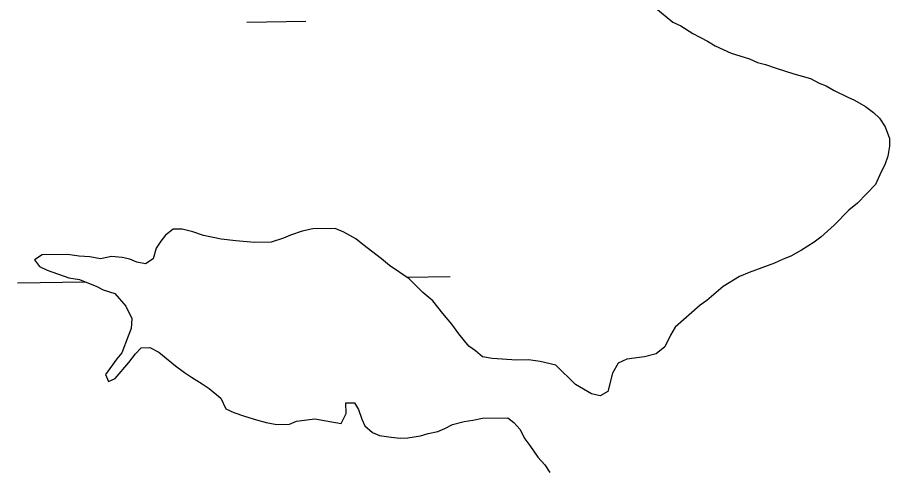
# Model space of a CAD drawing. Extents: x 3807117 to 3845308, y 337856 to 363736.
# Drawn here: x 3840511.6 to 3840866.2, y 354418 to 354603.1 of the extents above; entities that cross this region are included whole.
import ezdxf

# ---------------------------------------------------------------- set-up
doc = ezdxf.new("R2010")
doc.units = 0
doc.layers.add('V-TOPO-SHOR', color=7, linetype='Continuous')
doc.layers.add('V-WETL-SWMP', color=7, linetype='Continuous')

msp = doc.modelspace()

# ---------------------------------------------------------------- linework, layer by layer
at = {"layer": 'V-TOPO-SHOR'}
for p, q in [((3840767.34, 354610.14), (3840778.19, 354601.2)), ((3840778.19, 354601.2), (3840781.39, 354599.67)), ((3840781.39, 354599.67), (3840786.2, 354596.58)), ((3840786.2, 354596.58), (3840792.2, 354593.51)), ((3840792.2, 354593.51), (3840795.4, 354591.58)), ((3840795.4, 354591.58), (3840801.79, 354588.51)), ((3840801.79, 354588.51), (3840809.36, 354586.26)), ((3840809.36, 354586.26), (3840812.56, 354584.72)), ((3840812.56, 354584.72), (3840815.75, 354583.98)), ((3840815.75, 354583.98), (3840820.13, 354582.47)), ((3840820.13, 354582.47), (3840827.31, 354580.21)), ((3840827.31, 354580.21), (3840834.08, 354578.34)), ((3840834.08, 354578.34), (3840837.68, 354576.42)), ((3840837.68, 354576.42), (3840840.47, 354575.27)), ((3840840.47, 354575.27), (3840843.67, 354573.34)), ((3840843.67, 354573.34), (3840849.27, 354570.66)), ((3840849.27, 354570.66), (3840852.06, 354569.52)), ((3840852.06, 354569.52), (3840856.47, 354566.82)), ((3840856.47, 354566.82), (3840859.68, 354564.49)), ((3840859.68, 354564.49), (3840862.1, 354562.15)), ((3840862.1, 354562.15), (3840864.53, 354558.62)), ((3840864.53, 354558.62), (3840866.2, 354553.89)), ((3840866.2, 354553.89), (3840866.25, 354550.72)), ((3840866.25, 354550.72), (3840865.52, 354546.75)), ((3840865.52, 354546.75), (3840864.39, 354543.16)), ((3840864.39, 354543.16), (3840862.85, 354540.36)), ((3840862.85, 354540.36), (3840860.56, 354535.17)), ((3840860.56, 354535.17), (3840853.15, 354527.51)), ((3840853.15, 354527.51), (3840849.63, 354524.68)), ((3840849.63, 354524.68), (3840843.78, 354518.63)), ((3840575.01, 354516.97), (3840571.88, 354514.54)), ((3840578.58, 354517.03), (3840575.01, 354516.97)), ((3840582.96, 354515.91), (3840578.58, 354517.03)), ((3840627.36, 354516.25), (3840622.63, 354514.58)), ((3840631.7, 354517.11), (3840627.36, 354516.25)), ((3840640.82, 354517.26), (3840631.7, 354517.11)), ((3840644.41, 354515.74), (3840640.82, 354517.26)), ((3840843.78, 354518.63), (3840838.31, 354513.79)), ((3840571.88, 354514.54), (3840569.94, 354512.13)), ((3840587.35, 354514.4), (3840582.96, 354515.91)), ((3840594.51, 354512.93), (3840587.35, 354514.4)), ((3840600.47, 354512.24), (3840594.51, 354512.93)), ((3840619.87, 354513.35), (3840614.75, 354511.68)), ((3840622.63, 354514.58), (3840619.87, 354513.35)), ((3840649.22, 354513.04), (3840644.41, 354515.74)), ((3840652.03, 354510.71), (3840649.22, 354513.04)), ((3840838.31, 354513.79), (3840835.57, 354511.76)), ((3840568, 354509.32), (3840566.89, 354504.94)), ((3840569.94, 354512.13), (3840568, 354509.32)), ((3840608.01, 354511.57), (3840600.47, 354512.24)), ((3840614.75, 354511.68), (3840608.01, 354511.57)), ((3840659.66, 354504.89), (3840652.03, 354510.71)), ((3840835.57, 354511.76), (3840830.47, 354508.5)), ((3840521.66, 354506.57), (3840518.53, 354504.54)), ((3840531.97, 354506.74), (3840521.66, 354506.57)), ((3840536.74, 354506.03), (3840531.97, 354506.74)), ((3840541.1, 354505.7), (3840536.74, 354506.03)), ((3840545.48, 354504.98), (3840541.1, 354505.7)), ((3840549.82, 354505.85), (3840545.48, 354504.98)), ((3840554.19, 354505.52), (3840549.82, 354505.85)), ((3840557.37, 354504.78), (3840554.19, 354505.52)), ((3840826.15, 354506.05), (3840823, 354504.81)), ((3840830.47, 354508.5), (3840826.15, 354506.05)), ((3840518.53, 354504.54), (3840520.55, 354501.8)), ((3840560.17, 354503.64), (3840557.37, 354504.78)), ((3840563.75, 354502.91), (3840560.17, 354503.64)), ((3840566.89, 354504.94), (3840563.75, 354502.91)), ((3840662.88, 354502.17), (3840659.66, 354504.89)), ((3840670.89, 354496.75), (3840662.88, 354502.17)), ((3840819.46, 354503.17), (3840809.21, 354499.43)), ((3840823, 354504.81), (3840819.46, 354503.17)), ((3840520.55, 354501.8), (3840523.75, 354500.26)), ((3840523.75, 354500.26), (3840532.52, 354497.24)), ((3840809.21, 354499.43), (3840805.28, 354497.78)), ((3840532.52, 354497.24), (3840536.9, 354496.52)), ((3840536.9, 354496.52), (3840540.49, 354494.99)), ((3840540.49, 354494.99), (3840543.68, 354493.85)), ((3840676.53, 354491.29), (3840670.89, 354496.75)), ((3840805.28, 354497.78), (3840798.6, 354493.7)), ((3840543.68, 354493.85), (3840546.48, 354492.31)), ((3840546.48, 354492.31), (3840551.26, 354490.81)), ((3840680.56, 354487.79), (3840676.53, 354491.29)), ((3840798.6, 354493.7), (3840791.96, 354488.04)), ((3840551.26, 354490.81), (3840555.71, 354485.73)), ((3840684.61, 354482.7), (3840680.56, 354487.79)), ((3840791.96, 354488.04), (3840789.22, 354486.02)), ((3840555.71, 354485.73), (3840558.17, 354480.61)), ((3840789.22, 354486.02), (3840779.05, 354477.13)), ((3840688.25, 354478.4), (3840684.61, 354482.7)), ((3840558.17, 354480.61), (3840557.84, 354476.64)), ((3840691.08, 354474.48), (3840688.25, 354478.4)), ((3840779.05, 354477.13), (3840777.13, 354473.92)), ((3840557.84, 354476.64), (3840556.7, 354473.45)), ((3840695.13, 354469.4), (3840691.08, 354474.48)), ((3840777.13, 354473.92), (3840774.83, 354469.13)), ((3840556.7, 354473.45), (3840554.04, 354466.67)), ((3840554.04, 354466.67), (3840552.1, 354464.26)), ((3840559.6, 354466.36), (3840561.93, 354468.78)), ((3840561.93, 354468.78), (3840565.5, 354468.84)), ((3840565.5, 354468.84), (3840569.1, 354466.92)), ((3840569.1, 354466.92), (3840575.93, 354461.48)), ((3840697.94, 354467.46), (3840695.13, 354469.4)), ((3840700.75, 354465.13), (3840697.94, 354467.46)), ((3840774.83, 354469.13), (3840771.3, 354466.29)), ((3840552.1, 354464.26), (3840547.45, 354457.84)), ((3840556.88, 354462.75), (3840559.6, 354466.36)), ((3840704.73, 354464.4), (3840700.75, 354465.13)), ((3840714.65, 354463.77), (3840704.73, 354464.4)), ((3840719.41, 354463.85), (3840714.65, 354463.77)), ((3840724.18, 354463.14), (3840719.41, 354463.85)), ((3840730.55, 354461.66), (3840724.18, 354463.14)), ((3840759.45, 354464.12), (3840755.91, 354462.47)), ((3840766.57, 354465.03), (3840759.45, 354464.12)), ((3840771.3, 354466.29), (3840766.57, 354465.03)), ((3840551.44, 354456.32), (3840556.88, 354462.75)), ((3840575.93, 354461.48), (3840579.54, 354458.76)), ((3840738.6, 354453.86), (3840730.55, 354461.66)), ((3840755.91, 354462.47), (3840753.59, 354458.47)), ((3840547.45, 354457.84), (3840548.68, 354455.08)), ((3840548.68, 354455.08), (3840551.44, 354456.32)), ((3840579.54, 354458.76), (3840582.35, 354456.83)), ((3840582.35, 354456.83), (3840586.76, 354454.13)), ((3840753.59, 354458.47), (3840751.74, 354450.91)), ((3840586.76, 354454.13), (3840589.56, 354452.19)), ((3840745.01, 354450), (3840738.6, 354453.86)), ((3840589.56, 354452.19), (3840594.39, 354448.3)), ((3840748.59, 354449.27), (3840745.01, 354450)), ((3840751.74, 354450.91), (3840748.59, 354449.27)), ((3840594.39, 354448.3), (3840596.44, 354443.98)), ((3840645.16, 354446.37), (3840648.73, 354446.43)), ((3840645.24, 354442.01), (3840645.16, 354446.37)), ((3840648.73, 354446.43), (3840650.36, 354443.68)), ((3840596.44, 354443.98), (3840599.64, 354442.44)), ((3840599.64, 354442.44), (3840604.02, 354440.93)), ((3840643.32, 354438.01), (3840645.24, 354442.01)), ((3840650.36, 354443.68), (3840651.62, 354439.74)), ((3840604.02, 354440.93), (3840608.8, 354439.42)), ((3840608.8, 354439.42), (3840612.79, 354438.3)), ((3840612.79, 354438.3), (3840617.16, 354437.58)), ((3840622.31, 354437.67), (3840625.07, 354438.9)), ((3840625.07, 354438.9), (3840632.59, 354439.82)), ((3840632.59, 354439.82), (3840643.32, 354438.01)), ((3840651.62, 354439.74), (3840652.85, 354436.98)), ((3840688.52, 354437.57), (3840693.26, 354438.84)), ((3840693.26, 354438.84), (3840696.82, 354439.29)), ((3840696.82, 354439.29), (3840700.77, 354440.15)), ((3840700.77, 354440.15), (3840711.08, 354440.32)), ((3840711.08, 354440.32), (3840713.49, 354438.38)), ((3840713.49, 354438.38), (3840715.91, 354435.64)), ((3840617.16, 354437.58), (3840622.31, 354437.67)), ((3840652.85, 354436.98), (3840656.07, 354434.26)), ((3840678.67, 354433.84), (3840682.62, 354434.7)), ((3840682.62, 354434.7), (3840685.38, 354435.93)), ((3840685.38, 354435.93), (3840688.52, 354437.57)), ((3840715.91, 354435.64), (3840717.96, 354431.71)), ((3840656.07, 354434.26), (3840658.86, 354433.12)), ((3840658.86, 354433.12), (3840663.63, 354432.4)), ((3840663.63, 354432.4), (3840667.21, 354432.06)), ((3840667.21, 354432.06), (3840670.38, 354432.12)), ((3840670.38, 354432.12), (3840675.52, 354432.99)), ((3840675.52, 354432.99), (3840678.67, 354433.84)), ((3840717.96, 354431.71), (3840719.99, 354428.97)), ((3840719.99, 354428.97), (3840723.23, 354424.27)), ((3840723.23, 354424.27), (3840726.06, 354421.14)), ((3840726.06, 354421.14), (3840728.1, 354418.01))]:
    msp.add_line(p, q, dxfattribs=at)
at = {"layer": 'V-WETL-SWMP'}
for p, q in [((3840767.34, 354610.14), (3840778.19, 354601.2)), ((3840604.91, 354601.18), (3840628.91, 354601.54)), ((3840778.19, 354601.2), (3840781.39, 354599.67)), ((3840781.39, 354599.67), (3840786.2, 354596.58)), ((3840786.2, 354596.58), (3840792.2, 354593.51)), ((3840792.2, 354593.51), (3840795.4, 354591.58)), ((3840795.4, 354591.58), (3840801.79, 354588.51)), ((3840801.79, 354588.51), (3840809.36, 354586.26)), ((3840809.36, 354586.26), (3840812.56, 354584.72)), ((3840812.56, 354584.72), (3840815.75, 354583.98)), ((3840815.75, 354583.98), (3840820.13, 354582.47)), ((3840820.13, 354582.47), (3840827.31, 354580.21)), ((3840827.31, 354580.21), (3840834.08, 354578.34)), ((3840834.08, 354578.34), (3840837.68, 354576.42)), ((3840837.68, 354576.42), (3840840.47, 354575.27)), ((3840840.47, 354575.27), (3840843.67, 354573.34)), ((3840843.67, 354573.34), (3840849.27, 354570.66)), ((3840849.27, 354570.66), (3840852.06, 354569.52)), ((3840852.06, 354569.52), (3840856.47, 354566.82)), ((3840856.47, 354566.82), (3840859.68, 354564.49)), ((3840859.68, 354564.49), (3840862.1, 354562.15)), ((3840862.1, 354562.15), (3840864.53, 354558.62)), ((3840864.53, 354558.62), (3840866.2, 354553.89)), ((3840866.2, 354553.89), (3840866.25, 354550.72)), ((3840866.25, 354550.72), (3840865.52, 354546.75)), ((3840865.52, 354546.75), (3840864.39, 354543.16)), ((3840864.39, 354543.16), (3840862.85, 354540.36)), ((3840862.85, 354540.36), (3840860.56, 354535.17)), ((3840860.56, 354535.17), (3840853.15, 354527.51)), ((3840853.15, 354527.51), (3840849.63, 354524.68)), ((3840849.63, 354524.68), (3840843.78, 354518.63)), ((3840575.01, 354516.97), (3840571.88, 354514.54)), ((3840578.58, 354517.03), (3840575.01, 354516.97)), ((3840582.96, 354515.91), (3840578.58, 354517.03)), ((3840627.36, 354516.25), (3840622.63, 354514.58)), ((3840631.7, 354517.11), (3840627.36, 354516.25)), ((3840640.82, 354517.26), (3840631.7, 354517.11)), ((3840644.41, 354515.74), (3840640.82, 354517.26)), ((3840843.78, 354518.63), (3840838.31, 354513.79)), ((3840571.88, 354514.54), (3840569.94, 354512.13)), ((3840587.35, 354514.4), (3840582.96, 354515.91)), ((3840594.51, 354512.93), (3840587.35, 354514.4)), ((3840600.47, 354512.24), (3840594.51, 354512.93)), ((3840619.87, 354513.35), (3840614.75, 354511.68)), ((3840622.63, 354514.58), (3840619.87, 354513.35)), ((3840649.22, 354513.04), (3840644.41, 354515.74)), ((3840652.03, 354510.71), (3840649.22, 354513.04)), ((3840838.31, 354513.79), (3840835.57, 354511.76)), ((3840568, 354509.32), (3840566.89, 354504.94)), ((3840569.94, 354512.13), (3840568, 354509.32)), ((3840608.01, 354511.57), (3840600.47, 354512.24)), ((3840614.75, 354511.68), (3840608.01, 354511.57)), ((3840659.66, 354504.89), (3840652.03, 354510.71)), ((3840835.57, 354511.76), (3840830.47, 354508.5)), ((3840521.66, 354506.57), (3840518.53, 354504.54)), ((3840531.97, 354506.74), (3840521.66, 354506.57)), ((3840536.74, 354506.03), (3840531.97, 354506.74)), ((3840541.1, 354505.7), (3840536.74, 354506.03)), ((3840545.48, 354504.98), (3840541.1, 354505.7)), ((3840549.82, 354505.85), (3840545.48, 354504.98)), ((3840554.19, 354505.52), (3840549.82, 354505.85)), ((3840557.37, 354504.78), (3840554.19, 354505.52)), ((3840826.15, 354506.05), (3840823, 354504.81)), ((3840830.47, 354508.5), (3840826.15, 354506.05)), ((3840518.53, 354504.54), (3840520.55, 354501.8)), ((3840560.17, 354503.64), (3840557.37, 354504.78)), ((3840563.75, 354502.91), (3840560.17, 354503.64)), ((3840566.89, 354504.94), (3840563.75, 354502.91)), ((3840662.88, 354502.17), (3840659.66, 354504.89)), ((3840670.89, 354496.75), (3840662.88, 354502.17)), ((3840819.46, 354503.17), (3840809.21, 354499.43)), ((3840823, 354504.81), (3840819.46, 354503.17)), ((3840520.55, 354501.8), (3840523.75, 354500.26)), ((3840523.75, 354500.26), (3840532.52, 354497.24)), ((3840809.21, 354499.43), (3840805.28, 354497.78)), ((3840511.64, 354495.13), (3840539.19, 354495.54)), ((3840532.52, 354497.24), (3840536.9, 354496.52)), ((3840536.9, 354496.52), (3840540.49, 354494.99)), ((3840540.49, 354494.99), (3840543.68, 354493.85)), ((3840669.78, 354497.5), (3840687.62, 354497.77)), ((3840676.53, 354491.29), (3840670.89, 354496.75)), ((3840805.28, 354497.78), (3840798.6, 354493.7)), ((3840543.68, 354493.85), (3840546.48, 354492.31)), ((3840546.48, 354492.31), (3840551.26, 354490.81)), ((3840680.56, 354487.79), (3840676.53, 354491.29)), ((3840798.6, 354493.7), (3840791.96, 354488.04)), ((3840551.26, 354490.81), (3840555.71, 354485.73)), ((3840684.61, 354482.7), (3840680.56, 354487.79)), ((3840791.96, 354488.04), (3840789.22, 354486.02)), ((3840555.71, 354485.73), (3840558.17, 354480.61)), ((3840789.22, 354486.02), (3840779.05, 354477.13)), ((3840688.25, 354478.4), (3840684.61, 354482.7)), ((3840558.17, 354480.61), (3840557.84, 354476.64)), ((3840691.08, 354474.48), (3840688.25, 354478.4)), ((3840779.05, 354477.13), (3840777.13, 354473.92)), ((3840557.84, 354476.64), (3840556.7, 354473.45)), ((3840695.13, 354469.4), (3840691.08, 354474.48)), ((3840777.13, 354473.92), (3840774.83, 354469.13)), ((3840556.7, 354473.45), (3840554.04, 354466.67)), ((3840554.04, 354466.67), (3840552.1, 354464.26)), ((3840559.6, 354466.36), (3840561.93, 354468.78)), ((3840561.93, 354468.78), (3840565.5, 354468.84)), ((3840565.5, 354468.84), (3840569.1, 354466.92)), ((3840569.1, 354466.92), (3840575.93, 354461.48)), ((3840697.94, 354467.46), (3840695.13, 354469.4)), ((3840700.75, 354465.13), (3840697.94, 354467.46)), ((3840774.83, 354469.13), (3840771.3, 354466.29)), ((3840552.1, 354464.26), (3840547.45, 354457.84)), ((3840556.88, 354462.75), (3840559.6, 354466.36)), ((3840704.73, 354464.4), (3840700.75, 354465.13)), ((3840714.65, 354463.77), (3840704.73, 354464.4)), ((3840719.41, 354463.85), (3840714.65, 354463.77)), ((3840724.18, 354463.14), (3840719.41, 354463.85)), ((3840730.55, 354461.66), (3840724.18, 354463.14)), ((3840759.45, 354464.12), (3840755.91, 354462.47)), ((3840766.57, 354465.03), (3840759.45, 354464.12)), ((3840771.3, 354466.29), (3840766.57, 354465.03)), ((3840551.44, 354456.32), (3840556.88, 354462.75)), ((3840575.93, 354461.48), (3840579.54, 354458.76)), ((3840738.6, 354453.86), (3840730.55, 354461.66)), ((3840755.91, 354462.47), (3840753.59, 354458.47)), ((3840547.45, 354457.84), (3840548.68, 354455.08)), ((3840548.68, 354455.08), (3840551.44, 354456.32)), ((3840579.54, 354458.76), (3840582.35, 354456.83)), ((3840582.35, 354456.83), (3840586.76, 354454.13)), ((3840753.59, 354458.47), (3840751.74, 354450.91)), ((3840586.76, 354454.13), (3840589.56, 354452.19)), ((3840745.01, 354450), (3840738.6, 354453.86)), ((3840589.56, 354452.19), (3840594.39, 354448.3)), ((3840748.59, 354449.27), (3840745.01, 354450)), ((3840751.74, 354450.91), (3840748.59, 354449.27)), ((3840594.39, 354448.3), (3840596.44, 354443.98)), ((3840645.16, 354446.37), (3840648.73, 354446.43)), ((3840645.24, 354442.01), (3840645.16, 354446.37)), ((3840648.73, 354446.43), (3840650.36, 354443.68)), ((3840596.44, 354443.98), (3840599.64, 354442.44)), ((3840599.64, 354442.44), (3840604.02, 354440.93)), ((3840643.32, 354438.01), (3840645.24, 354442.01)), ((3840650.36, 354443.68), (3840651.62, 354439.74)), ((3840604.02, 354440.93), (3840608.8, 354439.42)), ((3840608.8, 354439.42), (3840612.79, 354438.3)), ((3840612.79, 354438.3), (3840617.16, 354437.58)), ((3840622.31, 354437.67), (3840625.07, 354438.9)), ((3840625.07, 354438.9), (3840632.59, 354439.82)), ((3840632.59, 354439.82), (3840643.32, 354438.01)), ((3840651.62, 354439.74), (3840652.85, 354436.98)), ((3840688.52, 354437.57), (3840693.26, 354438.84)), ((3840693.26, 354438.84), (3840696.82, 354439.29)), ((3840696.82, 354439.29), (3840700.77, 354440.15)), ((3840700.77, 354440.15), (3840711.08, 354440.32)), ((3840711.08, 354440.32), (3840713.49, 354438.38)), ((3840713.49, 354438.38), (3840715.91, 354435.64)), ((3840617.16, 354437.58), (3840622.31, 354437.67)), ((3840652.85, 354436.98), (3840656.07, 354434.26)), ((3840678.67, 354433.84), (3840682.62, 354434.7)), ((3840682.62, 354434.7), (3840685.38, 354435.93)), ((3840685.38, 354435.93), (3840688.52, 354437.57)), ((3840715.91, 354435.64), (3840717.96, 354431.71)), ((3840656.07, 354434.26), (3840658.86, 354433.12)), ((3840658.86, 354433.12), (3840663.63, 354432.4)), ((3840663.63, 354432.4), (3840667.21, 354432.06)), ((3840667.21, 354432.06), (3840670.38, 354432.12)), ((3840670.38, 354432.12), (3840675.52, 354432.99)), ((3840675.52, 354432.99), (3840678.67, 354433.84)), ((3840717.96, 354431.71), (3840719.99, 354428.97)), ((3840719.99, 354428.97), (3840723.23, 354424.27)), ((3840723.23, 354424.27), (3840726.06, 354421.14)), ((3840726.06, 354421.14), (3840728.1, 354418.01))]:
    msp.add_line(p, q, dxfattribs=at)

doc.saveas('drawing.dxf')
